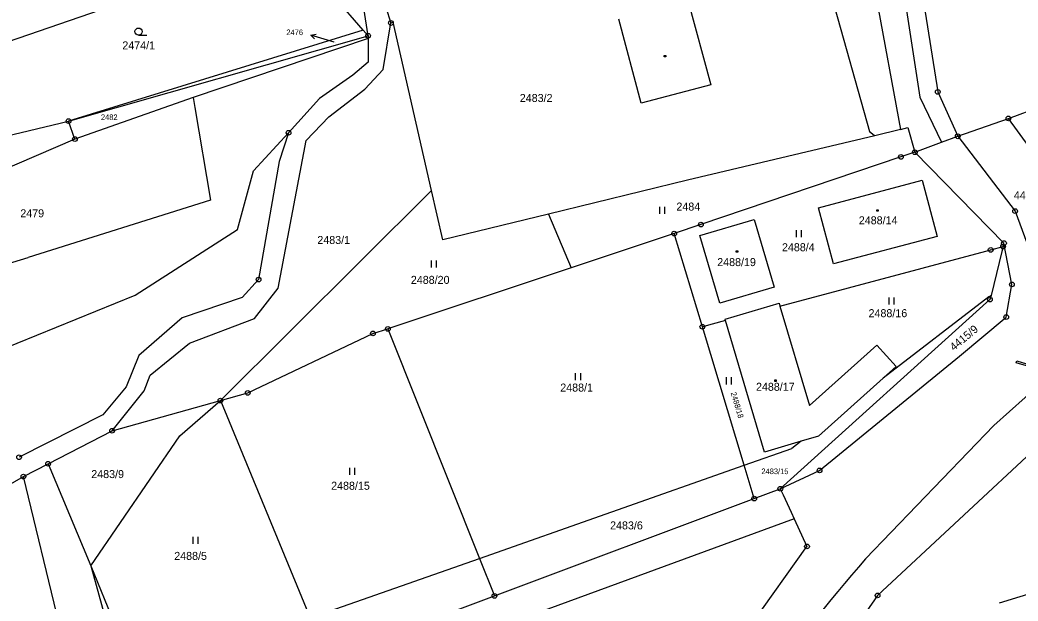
# Model space of a CAD drawing. Extents: x -468021 to -466942, y -1130484 to -1128584.
# Drawn here: x -467906.3 to -467694.3, y -1130073.3 to -1129949.8 of the extents above; entities that cross this region are included whole.
import ezdxf

# ---------------------------------------------------------------- set-up
doc = ezdxf.new("R2010")
doc.units = 0
doc.layers.add('DKM', color=7, linetype='Continuous')

msp = doc.modelspace()

# ---------------------------------------------------------------- linework, layer by layer
at = {"layer": 'DKM'}
for p, q in [((-467729.26, -1129918.76), (-467719.26, -1129973.09)), ((-467716.92, -1129929.28), (-467711.3, -1129965.1)), ((-467720.74, -1129929.83), (-467715.12, -1129966.25)), ((-467735.88, -1129937.81), (-467725.79, -1129973.53)), ((-467833.41, -1129951.95), (-467841.06, -1129943.17)), ((-467832.36, -1129953.16), (-467833.96, -1129942.57)), ((-467764.39, -1129945.53), (-467759.51, -1129963.59)), ((-467889.3, -1129947.71), (-467928.9, -1129961.3)), ((-467828.61, -1129947.15), (-467827.53, -1129950.46)), ((-467829.15, -1129960.34), (-467827.53, -1129950.46)), ((-467827.53, -1129950.46), (-467827.02, -1129950.3)), ((-467818.86, -1129986.09), (-467827.02, -1129950.3)), ((-467774.31, -1129967.5), (-467779.1, -1129949.67)), ((-467833.41, -1129951.95), (-467896.02, -1129971.31)), ((-467881.15, -1129953.03), (-467879.4, -1129953.03)), ((-467844.54, -1129953.04), (-467843.43, -1129952.85)), ((-467841.67, -1129953.92), (-467844.54, -1129953.04)), ((-467844.54, -1129953.04), (-467843.73, -1129953.81)), ((-467832.36, -1129953.16), (-467833.41, -1129951.95)), ((-467896.02, -1129971.31), (-467832.36, -1129953.16)), ((-467832.36, -1129953.76), (-467869.55, -1129966.27)), ((-467839.59, -1129954.56), (-467841.67, -1129953.92)), ((-467832.36, -1129953.76), (-467832.38, -1129958.78)), ((-467832.36, -1129953.16), (-467832.36, -1129953.76)), ((-467832.38, -1129958.78), (-467835.62, -1129961.58)), ((-467769.42, -1129957.35), (-467769.12, -1129957.35)), ((-467769.42, -1129957.65), (-467769.42, -1129957.35)), ((-467769.12, -1129957.65), (-467769.42, -1129957.65)), ((-467769.12, -1129957.35), (-467769.12, -1129957.65)), ((-467833.07, -1129964.51), (-467829.15, -1129960.34)), ((-467835.62, -1129961.58), (-467842.69, -1129966.53)), ((-467759.51, -1129963.59), (-467774.31, -1129967.5)), ((-467696.3, -1129970.74), (-467671.78, -1129961.73)), ((-467840.69, -1129970.43), (-467833.07, -1129964.51)), ((-467711.3, -1129965.1), (-467707.06, -1129974.55)), ((-467869.55, -1129966.27), (-467894.67, -1129975.13)), ((-467869.55, -1129966.27), (-467869.19, -1129968.39)), ((-467842.69, -1129966.53), (-467849.27, -1129973.8)), ((-467715.12, -1129966.25), (-467710.5, -1129975.82)), ((-467869.19, -1129968.39), (-467865.88, -1129988.11)), ((-467930.76, -1129979.58), (-467896.02, -1129971.31)), ((-467894.67, -1129975.13), (-467896.02, -1129971.31)), ((-467845.56, -1129975.43), (-467840.69, -1129970.43)), ((-467707.06, -1129974.55), (-467696.3, -1129970.74)), ((-467686.23, -1129984.61), (-467696.3, -1129970.74)), ((-467856.75, -1129981.86), (-467849.27, -1129973.8)), ((-467849.27, -1129973.8), (-467851.23, -1129979.9)), ((-467725.79, -1129973.53), (-467724.82, -1129974.32)), ((-467719.26, -1129973.09), (-467724.71, -1129974.41)), ((-467719.26, -1129973.09), (-467717.67, -1129972.7)), ((-467717.67, -1129972.7), (-467716.17, -1129977.92)), ((-467894.67, -1129975.13), (-467938.52, -1129993.97)), ((-467851.5, -1130006.8), (-467845.56, -1129975.43)), ((-467724.71, -1129974.41), (-467764.48, -1129983.85)), ((-467724.82, -1129974.32), (-467724.71, -1129974.41)), ((-467716.17, -1129977.92), (-467710.5, -1129975.82)), ((-467710.5, -1129975.82), (-467707.06, -1129974.55)), ((-467716.17, -1129977.92), (-467719.14, -1129978.91)), ((-467697.24, -1129997.25), (-467716.17, -1129977.92)), ((-467851.23, -1129979.9), (-467855.63, -1130005)), ((-467719.14, -1129978.91), (-467761.63, -1129993.3)), ((-467860.11, -1129994.37), (-467856.75, -1129981.86)), ((-467764.48, -1129983.85), (-467794, -1129991.12)), ((-467736.67, -1129989.77), (-467714.6, -1129983.86)), ((-467714.6, -1129983.86), (-467711.45, -1129995.81)), ((-467863.75, -1130030.71), (-467818.86, -1129986.09)), ((-467816.48, -1129996.55), (-467818.86, -1129986.09)), ((-467865.88, -1129988.11), (-467904.61, -1130000.34)), ((-467794, -1129991.12), (-467816.48, -1129996.55)), ((-467794, -1129991.12), (-467789.2, -1130002.5)), ((-467770.35, -1129991.04), (-467770.35, -1129989.54)), ((-467769.35, -1129989.54), (-467769.35, -1129991.04)), ((-467733.48, -1130001.63), (-467736.67, -1129989.77)), ((-467724.29, -1129990.17), (-467723.99, -1129990.17)), ((-467724.29, -1129990.47), (-467724.29, -1129990.17)), ((-467723.99, -1129990.47), (-467724.29, -1129990.47)), ((-467723.99, -1129990.17), (-467723.99, -1129990.47)), ((-467761.63, -1129993.3), (-467767.32, -1129995.22)), ((-467761.85, -1129995.65), (-467750.34, -1129992.26)), ((-467750.34, -1129992.26), (-467746.07, -1130006.61)), ((-467881.87, -1130008.31), (-467860.11, -1129994.37)), ((-467767.32, -1129995.22), (-467789.2, -1130002.5)), ((-467761.34, -1130015.02), (-467767.32, -1129995.22)), ((-467741.35, -1129995.99), (-467741.35, -1129994.49)), ((-467740.35, -1129994.49), (-467740.35, -1129995.99)), ((-467757.61, -1130010.04), (-467761.85, -1129995.65)), ((-467711.45, -1129995.81), (-467733.48, -1130001.63)), ((-467697.43, -1129997.99), (-467697.24, -1129997.25)), ((-467754.13, -1129998.87), (-467753.83, -1129998.87)), ((-467754.13, -1129999.17), (-467754.13, -1129998.87)), ((-467753.83, -1129999.17), (-467754.13, -1129999.17)), ((-467753.83, -1129998.87), (-467753.83, -1129999.17)), ((-467744.84, -1130010.62), (-467700.07, -1129998.69)), ((-467700.07, -1129998.69), (-467697.43, -1129997.99)), ((-467697.69, -1129999.03), (-467699.99, -1130008.35)), ((-467697.43, -1129997.99), (-467697.69, -1129999.03)), ((-467939.22, -1130010.81), (-467904.61, -1130000.34)), ((-467818.87, -1130002.41), (-467818.87, -1130000.91)), ((-467817.87, -1130000.91), (-467817.87, -1130002.41)), ((-467789.2, -1130002.5), (-467828.17, -1130015.48)), ((-467855.63, -1130005), (-467859.16, -1130008.78)), ((-467856.5, -1130013.24), (-467851.5, -1130006.8)), ((-467746.07, -1130006.61), (-467757.61, -1130010.04)), ((-467942.22, -1130032.83), (-467881.87, -1130008.31)), ((-467859.16, -1130008.78), (-467871.9, -1130013.15)), ((-467756.52, -1130013.43), (-467745.02, -1130010.03)), ((-467745.02, -1130010.03), (-467744.84, -1130010.62)), ((-467744.77, -1130049.45), (-467700.22, -1130009.26)), ((-467700.45, -1130008.7), (-467722.9, -1130025.97)), ((-467721.63, -1130010.33), (-467721.63, -1130008.83)), ((-467720.63, -1130008.83), (-467720.63, -1130010.33)), ((-467699.99, -1130008.35), (-467700.45, -1130008.7)), ((-467699.99, -1130008.35), (-467700.22, -1130009.26)), ((-467744.84, -1130010.62), (-467738.59, -1130031.77)), ((-467871.9, -1130013.15), (-467881.08, -1130021.11)), ((-467870.3, -1130018.49), (-467856.5, -1130013.24)), ((-467756.44, -1130013.71), (-467761.34, -1130015.02)), ((-467756.44, -1130013.71), (-467756.52, -1130013.43)), ((-467748.15, -1130041.69), (-467756.44, -1130013.71)), ((-467857.94, -1130029.08), (-467831.33, -1130016.45)), ((-467831.33, -1130016.45), (-467828.17, -1130015.48)), ((-467828.17, -1130015.48), (-467808.7, -1130064.25)), ((-467752.45, -1130044.47), (-467761.34, -1130015.02)), ((-467878.69, -1130025.3), (-467870.3, -1130018.49)), ((-467738.59, -1130031.77), (-467724.23, -1130018.94)), ((-467724.23, -1130018.94), (-467720.14, -1130023.5)), ((-467881.08, -1130021.11), (-467883.74, -1130027.77)), ((-467694.64, -1130022.7), (-467694.51, -1130022.27)), ((-467690.01, -1130024.04), (-467694.64, -1130022.7)), ((-467694.51, -1130022.27), (-467689.67, -1130023.75)), ((-467788.26, -1130026.39), (-467788.26, -1130024.89)), ((-467787.26, -1130024.89), (-467787.26, -1130026.39)), ((-467720.14, -1130023.5), (-467722.9, -1130025.97)), ((-467686.1, -1130024.14), (-467699.43, -1130035.98)), ((-467879.96, -1130028.67), (-467878.69, -1130025.3)), ((-467756.18, -1130027.27), (-467756.18, -1130025.77)), ((-467755.18, -1130025.77), (-467755.18, -1130027.27)), ((-467745.92, -1130026.34), (-467745.62, -1130026.34)), ((-467745.92, -1130026.64), (-467745.92, -1130026.34)), ((-467745.62, -1130026.64), (-467745.92, -1130026.64)), ((-467745.62, -1130026.34), (-467745.62, -1130026.64)), ((-467722.9, -1130025.97), (-467736.67, -1130038.28)), ((-467883.74, -1130027.77), (-467888.74, -1130033.74)), ((-467886.78, -1130037.14), (-467879.96, -1130028.67)), ((-467863.75, -1130030.71), (-467857.94, -1130029.08)), ((-467886.78, -1130037.14), (-467863.75, -1130030.71)), ((-467872.4, -1130038.24), (-467863.75, -1130030.71)), ((-467863.75, -1130030.71), (-467844.67, -1130076.9)), ((-467679.37, -1130030.44), (-467724.09, -1130072.13)), ((-467888.74, -1130033.74), (-467906.54, -1130042.76)), ((-467900.37, -1130044.16), (-467886.78, -1130037.14)), ((-467699.43, -1130035.98), (-467726.64, -1130064.38)), ((-467891.28, -1130065.87), (-467872.4, -1130038.24)), ((-467740.32, -1130039.36), (-467748.15, -1130041.69)), ((-467740.32, -1130039.36), (-467742.34, -1130040.92)), ((-467736.67, -1130038.28), (-467740.32, -1130039.36)), ((-467752.45, -1130044.47), (-467742.34, -1130040.92)), ((-467905.61, -1130046.87), (-467900.37, -1130044.16)), ((-467900.37, -1130044.16), (-467891.28, -1130065.87)), ((-467836.23, -1130046.5), (-467836.23, -1130045)), ((-467835.23, -1130045), (-467835.23, -1130046.5)), ((-467808.7, -1130064.25), (-467752.45, -1130044.47)), ((-467750.32, -1130051.53), (-467752.45, -1130044.47)), ((-467934.86, -1130063.72), (-467905.61, -1130046.87)), ((-467891.12, -1130106.61), (-467905.61, -1130046.87)), ((-467750.32, -1130051.53), (-467744.77, -1130049.45)), ((-467744.77, -1130049.45), (-467744.16, -1130050.78)), ((-467805.52, -1130072.22), (-467750.32, -1130051.53)), ((-467744.16, -1130050.78), (-467742.46, -1130054.44)), ((-467742.46, -1130054.44), (-467741.81, -1130055.85)), ((-467741.81, -1130055.85), (-467816.55, -1130083.23)), ((-467741.81, -1130055.85), (-467739.1, -1130061.73)), ((-467869.56, -1130061.18), (-467869.56, -1130059.68)), ((-467868.56, -1130059.68), (-467868.56, -1130061.18)), ((-467764.16, -1130096.76), (-467739.1, -1130061.73)), ((-467844.67, -1130076.9), (-467808.7, -1130064.25)), ((-467808.7, -1130064.25), (-467805.52, -1130072.22)), ((-467891.28, -1130065.87), (-467884.33, -1130090.85)), ((-467891.28, -1130065.87), (-467881.41, -1130089.82)), ((-467698.19, -1130073.72), (-467683.29, -1130069.06)), ((-467841.12, -1130085.5), (-467805.52, -1130072.22)), ((-467724.09, -1130072.13), (-467748.48, -1130106.91))]:
    msp.add_line(p, q, dxfattribs=at)
for points in [[(-467707.06, -1129974.55), (-467694.87, -1129990.45), (-467690.21, -1130003.16), (-467675.69, -1130002.85)], [(-467744.77, -1130049.45), (-467736.43, -1130045.55), (-467706.66, -1130021.3), (-467696.77, -1130012.97), (-467695.55, -1130006.02), (-467697.24, -1129997.25)]]:
    msp.add_lwpolyline(points, dxfattribs=at)
for centre, radius in [((-467827.53, -1129950.46), 0.5), ((-467827.53, -1129950.46), 0.01), ((-467881.15, -1129952.28), 0.75), ((-467832.36, -1129953.16), 0.5), ((-467832.36, -1129953.16), 0.01), ((-467711.3, -1129965.1), 0.5), ((-467711.3, -1129965.1), 0.01), ((-467896.02, -1129971.31), 0.5), ((-467896.02, -1129971.31), 0.01), ((-467696.3, -1129970.74), 0.5), ((-467696.3, -1129970.74), 0.01), ((-467849.27, -1129973.8), 0.5), ((-467849.27, -1129973.8), 0.01), ((-467707.06, -1129974.55), 0.5), ((-467894.67, -1129975.13), 0.5), ((-467894.67, -1129975.13), 0.01), ((-467707.06, -1129974.55), 0.01), ((-467719.14, -1129978.91), 0.5), ((-467716.17, -1129977.92), 0.5), ((-467716.17, -1129977.92), 0.01), ((-467719.14, -1129978.91), 0.01), ((-467694.87, -1129990.45), 0.5), ((-467694.87, -1129990.45), 0.01), ((-467761.63, -1129993.3), 0.5), ((-467761.63, -1129993.3), 0.01), ((-467767.32, -1129995.22), 0.5), ((-467767.32, -1129995.22), 0.01), ((-467697.43, -1129997.99), 0.5), ((-467697.24, -1129997.25), 0.5), ((-467697.24, -1129997.25), 0.01), ((-467700.07, -1129998.69), 0.5), ((-467700.07, -1129998.69), 0.01), ((-467697.43, -1129997.99), 0.01), ((-467855.63, -1130005), 0.5), ((-467855.63, -1130005), 0.01), ((-467695.55, -1130006.02), 0.5), ((-467695.55, -1130006.02), 0.01), ((-467700.22, -1130009.26), 0.5), ((-467700.22, -1130009.26), 0.01), ((-467761.34, -1130015.02), 0.5), ((-467696.77, -1130012.97), 0.5), ((-467696.77, -1130012.97), 0.01), ((-467831.33, -1130016.45), 0.5), ((-467831.33, -1130016.45), 0.01), ((-467828.17, -1130015.48), 0.5), ((-467828.17, -1130015.48), 0.01), ((-467761.34, -1130015.02), 0.01), ((-467857.94, -1130029.08), 0.5), ((-467857.94, -1130029.08), 0.01), ((-467863.75, -1130030.71), 0.5), ((-467863.75, -1130030.71), 0.01), ((-467886.78, -1130037.14), 0.5), ((-467886.78, -1130037.14), 0.01), ((-467906.54, -1130042.76), 0.5), ((-467900.37, -1130044.16), 0.5), ((-467900.37, -1130044.16), 0.01), ((-467905.61, -1130046.87), 0.5), ((-467736.43, -1130045.55), 0.5), ((-467736.43, -1130045.55), 0.01), ((-467905.61, -1130046.87), 0.01), ((-467744.77, -1130049.45), 0.5), ((-467744.77, -1130049.45), 0.01), ((-467750.32, -1130051.53), 0.5), ((-467750.32, -1130051.53), 0.01), ((-467739.1, -1130061.73), 0.5), ((-467739.1, -1130061.73), 0.01), ((-467805.52, -1130072.22), 0.5), ((-467724.09, -1130072.13), 0.5), ((-467805.52, -1130072.22), 0.01), ((-467724.09, -1130072.13), 0.01)]:
    msp.add_circle(centre, radius, dxfattribs=at)
msp.add_arc((-467510.65, -1130254.73), 287.9, 138.6103, 153.141, dxfattribs=at)

# ---------------------------------------------------------------- texts
for s, height, p in [('2476', 1.19, (-467849.73, -1129953.04)), ('2474/1', 1.7, (-467884.59, -1129956.07)), ('2476', 0.1, (-467839.59, -1129954.56)), ('2483/2', 1.7, (-467800.13, -1129967.25)), ('2482', 1.19, (-467889.14, -1129971.09)), ('4415/8', 1.7, (-467695.14, -1129987.91)), ('2484', 1.7, (-467766.85, -1129990.33)), ('2479', 1.7, (-467906.27, -1129991.76)), ('2488/14', 1.7, (-467728.09, -1129993.25)), ('2483/1', 1.7, (-467843.15, -1129997.43)), ('2488/4', 1.7, (-467744.42, -1129998.97)), ('2488/19', 1.7, (-467758.18, -1130002.13)), ('2488/20', 1.7, (-467823.28, -1130005.91)), ('2488/16', 1.7, (-467726.02, -1130012.99)), ('2488/1', 1.7, (-467791.53, -1130028.8)), ('2488/17', 1.7, (-467749.94, -1130028.64)), ('2483/9', 1.7, (-467891.19, -1130047.19)), ('2483/15', 1.19, (-467748.79, -1130046.35)), ('2488/15', 1.7, (-467840.22, -1130049.67)), ('2483/6', 1.7, (-467780.94, -1130058.1)), ('2488/5', 1.7, (-467873.56, -1130064.58))]:
    msp.add_text(s, height=height, dxfattribs=at).set_placement(p)
for s, height, rotation, p in [('4415/9', 1.7, 39.9352, (-467707.89, -1130020.27)), ('2488/18', 1.19, 286.9471, (-467755.33, -1130029.09))]:
    msp.add_text(s, height=height, rotation=rotation, dxfattribs=at).set_placement(p)

doc.saveas('drawing.dxf')
